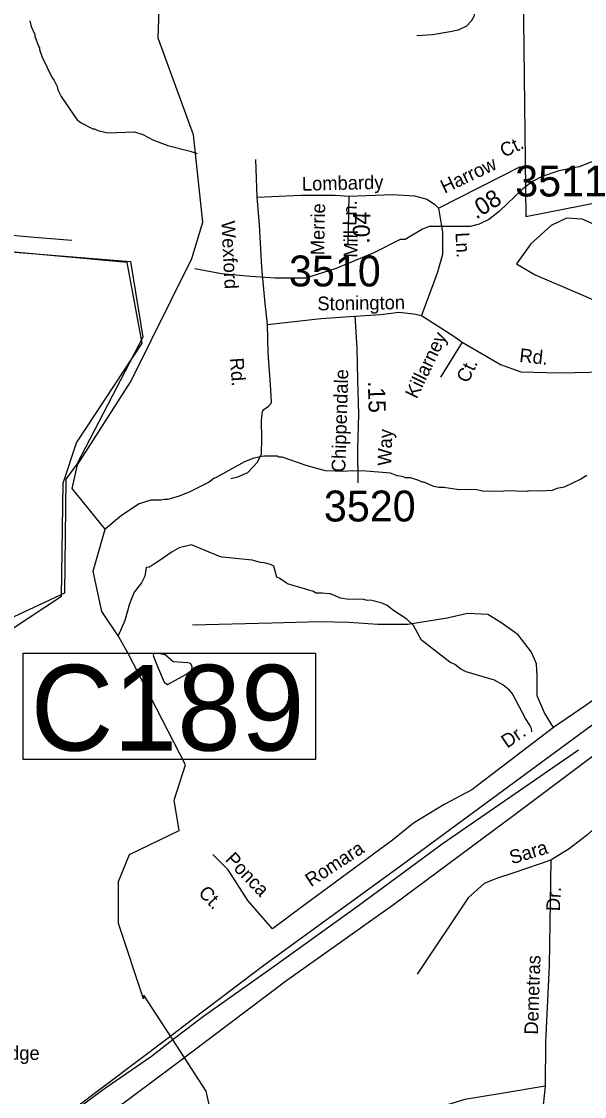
# Model space of a CAD drawing. Extents: x 1551653 to 1702041, y 811336 to 920032.
# Drawn here: x 1599087 to 1601782, y 841407 to 846549 of the extents above; entities that cross this region are included whole.
import ezdxf

# ---------------------------------------------------------------- set-up
doc = ezdxf.new("R2010")
doc.units = 0
for name, color, linetype in [('Old_Level_10', 7, 'Continuous'), ('Old_Level_11', 7, 'Continuous'), ('Old_Level_17', 7, 'Continuous'), ('Old_Level_27', 7, 'Continuous'), ('Old_Level_3', 7, 'Continuous'), ('Old_Level_31', 7, 'Continuous'), ('Old_Level_32', 7, 'Continuous'), ('Old_Level_35', 7, 'Continuous'), ('Old_Level_48', 7, 'Continuous'), ('Old_Level_49', 7, 'Continuous'), ('Old_Level_50', 7, 'Continuous'), ('Old_Level_59', 7, 'Continuous'), ('Old_Level_62', 7, 'Continuous'), ('Old_Level_8', 7, 'Continuous')]:
    doc.layers.add(name, color=color, linetype=linetype)

msp = doc.modelspace()

# ---------------------------------------------------------------- linework, layer by layer
at = {"layer": 'Old_Level_27'}
for points in [[(1599818.792, 841557.187), (1600350.642, 841958.677), (1600867.282, 842325.854), (1601449.576, 842758.055), (1601878.448, 843077.784), (1602246.591, 843349.227), (1602589.305, 843620.252), (1603002.773, 843931.569), (1603315.85, 844163.32), (1603639.124, 844396.237), (1604098.018, 844743.863), (1604791.26, 845249.526), (1605821.087, 846004.619), (1606087.049, 846203.979), (1606465.786, 846478.61), (1606516.8, 846516.752)], [(1603749.199, 844559.05), (1603350.936, 844269.724), (1602985.407, 844007.693), (1602205.248, 843461.795), (1601812.441, 843177.929), (1600912.848, 842516.121), (1600254.489, 842037.883), (1599906.488, 841775.814), (1599790.188, 841685.644), (1598872.668, 840996.696), (1598523.52, 840738.735), (1598301.991, 840577.574)], [(1598352.903, 840476.76), (1598647.546, 840694.656), (1598988.5, 840943.574), (1599440.96, 841276.179), (1599818.792, 841557.187)]]:
    msp.add_lwpolyline(points, dxfattribs=at)
at = {"layer": 'Old_Level_3'}
for points in [[(1601415.986, 852845.775), (1601501.943, 845616.137), (1602955.314, 845900.654), (1605414.974, 846382.167), (1605415.157, 846382.211)], [(1601752.684, 843063.805), (1601100.618, 842614.331), (1600700.356, 842319.056), (1600292.713, 842026.241), (1599958.068, 841790.021), (1599820.273, 841684.214)], [(1599820.273, 841684.214), (1599709.545, 841598.913), (1599489.729, 841446.354), (1599029.592, 841109.248), (1598642.454, 840827.917), (1598331.595, 840589.236)]]:
    msp.add_lwpolyline(points, dxfattribs=at)
at = {"layer": 'Old_Level_31'}
for p, q in [((1600350.642, 841958.677), (1600350.642, 841958.677)), ((1599906.488, 841775.814), (1599906.488, 841775.814)), ((1599830.588, 841649.215), (1599830.588, 841649.215))]:
    msp.add_line(p, q, dxfattribs=at)
msp.add_lwpolyline([(1599095.384, 843527.609), (1600493.97, 843527.609), (1600493.97, 843019.199), (1599095.384, 843019.199), (1599095.384, 843527.609)], dxfattribs=at)
at = {"layer": 'Old_Level_32'}
for p, q in [((1601082.635, 845655.201), (1601476.067, 845855.039)), ((1600654.249, 845712.773), (1600649.443, 845484.801))]:
    msp.add_line(p, q, dxfattribs=at)
msp.add_lwpolyline([(1600683.186, 845139.294), (1600692.085, 844988.425), (1600695.165, 844834.479), (1600699.998, 844668.285), (1600694.916, 844506.497), (1600696.995, 844341.552)], dxfattribs=at)
at = {"layer": 'Old_Level_35'}
for p, q in [((1600214.713, 845708.623), (1600208.783, 845888.675)), ((1601196.484, 845015.479), (1601093.373, 844847.056))]:
    msp.add_line(p, q, dxfattribs=at)
for points in [[(1601750.137, 846777.976), (1601608.195, 846774.652), (1601500.498, 846782.641), (1601414.806, 846790.18), (1601356.542, 846788.563), (1601316.745, 846779.964), (1601284.255, 846756.611), (1601265.843, 846726.968), (1601254.99, 846685.164), (1601257.49, 846601.267), (1601252.723, 846573.347), (1601240.433, 846549.584), (1601218.143, 846526.021), (1601177.733, 846506.831), (1601139.564, 846499.4), (1601055.424, 846484.899), (1600979.492, 846480.434)], [(1600214.713, 845708.623), (1600424.28, 845718.517), (1600588.374, 845718.517), (1600654.249, 845712.773)], [(1600264.523, 845100.157), (1600254.349, 845200.42), (1600237.633, 845372.657), (1600227.364, 845576.58), (1600214.713, 845708.623)], [(1600654.249, 845712.773), (1600865.161, 845720.495), (1600967.967, 845714.559), (1601027.278, 845698.731), (1601064.842, 845674.987), (1601082.635, 845655.201)], [(1601082.635, 845655.201), (1601102.405, 845540.444), (1601102.405, 845433.599), (1601076.704, 845344.563), (1601001.576, 845142.747)], [(1602421.983, 845394.084), (1602287.175, 845398.323), (1602225.886, 845410.195), (1601911.537, 845540.781), (1601771.166, 845604.096), (1601696.039, 845608.053), (1601622.888, 845572.438), (1601526.013, 845485.381), (1601456.816, 845390.409), (1601545.784, 845336.986), (1601755.35, 845247.95), (1601964.917, 845156.935), (1602006.435, 845103.513), (1602026.205, 845032.284), (1602020.274, 844949.182), (1602020.078, 844875.734)], [(1598478.602, 845560.77), (1598575.179, 845557.702), (1598792.862, 845546.963), (1598952.291, 845534.689), (1599148.512, 845517.813), (1599327.871, 845502.471)], [(1600264.523, 845100.157), (1600519.984, 845128.756), (1600683.186, 845139.294)], [(1600683.186, 845139.294), (1600806.904, 845147.196), (1600893.77, 845157.734), (1600964.842, 845149.831), (1601001.576, 845142.747)], [(1601001.576, 845142.747), (1601151.735, 845047.092), (1601196.484, 845015.479)], [(1600089.097, 844363.702), (1600123.067, 844371.219), (1600171.518, 844392.245), (1600216.337, 844441.366), (1600236.954, 844480.969), (1600238.454, 844554.981), (1600235.954, 844638.879), (1600238.644, 844672.842), (1600240.885, 844684.604), (1600243.575, 844688.951), (1600247.053, 844692.684), (1600269.179, 844708.245), (1600280.422, 844720.024), (1600283.585, 844727.963), (1600279.09, 844812.1), (1600267.968, 844964.213), (1600264.523, 845100.157)], [(1601196.484, 845015.479), (1601380.745, 844907.471), (1601478.139, 844873.224), (1601662.4, 844867.956), (1602020.078, 844875.734)], [(1602744.309, 843955.252), (1602274.47, 843624.365), (1601790.709, 843279.547), (1601634.096, 843171.574)], [(1601634.096, 843171.574), (1601590.641, 843242.75), (1601555.838, 843322.859), (1601555.838, 843416.9), (1601552.358, 843476.111), (1601527.996, 843531.84), (1601465.35, 843615.432), (1601381.823, 843674.643), (1601319.178, 843712.956), (1601221.73, 843716.439), (1601124.282, 843695.541), (1600936.346, 843664.194), (1600793.654, 843664.194), (1600654.443, 843674.643), (1600515.231, 843678.126), (1600285.532, 843671.16), (1599906.181, 843660.711)], [(1601634.096, 843171.574), (1601242.817, 842874.002), (1601110.565, 842804.342), (1600964.394, 842713.783), (1600863.465, 842633.674), (1600438.87, 842320.203), (1600289.217, 842208.747)], [(1602080.396, 842799.404), (1601987.563, 842799.404), (1601948.475, 842789.624), (1601889.843, 842743.171), (1601792.123, 842655.155), (1601709.062, 842591.587), (1601621.114, 842537.8)], [(1600289.217, 842208.747), (1600170.887, 842344.584), (1600076.919, 842490.87), (1600003.834, 842564.013)], [(1601621.114, 842537.8), (1601443.568, 842477.057), (1601360.507, 842450.164), (1601301.875, 842425.714), (1601226.142, 842357.257), (1600981.843, 841992.966)], [(1601621.114, 842537.8), (1601612.273, 842033.751), (1601595.715, 841667.092), (1601593.595, 841457.281)], [(1601593.595, 841457.281), (1601384.555, 841422.065), (1601208.63, 841393.064), (1601053.402, 841345.419), (1600900.244, 841258.416), (1600710.895, 841130.836), (1600657.083, 841083.191)], [(1601593.595, 841457.281), (1601583.247, 841351.634), (1601550.132, 841237.7), (1601488.04, 841161.054), (1601318.324, 841076.122)]]:
    msp.add_lwpolyline(points, dxfattribs=at)
at = {"layer": 'Old_Level_48'}
msp.add_lwpolyline([(1599017.692, 845448.129), (1599608.607, 845401.088), (1599669.041, 845038.198), (1599351.766, 844431.307), (1599299.719, 844359.461), (1599293.004, 843815.126), (1598974.102, 843666.245)], dxfattribs=at)
at = {"layer": 'Old_Level_49'}
msp.add_lwpolyline([(1599040.12, 843641.886), (1599278.718, 843799.487), (1599287.721, 844339.83), (1599350.747, 844533.453), (1599665.876, 845010.758), (1599593.846, 845396.61), (1599017.692, 845448.129)], dxfattribs=at)
at = {"layer": 'Old_Level_50'}
msp.add_line((1599849.474, 841629.357), (1599849.474, 841629.357), dxfattribs=at)
at = {"layer": 'Old_Level_59'}
msp.add_lwpolyline([(1600086.392, 840920.142), (1599971.724, 841432.753), (1599830.588, 841649.215), (1599672.613, 841891.464), (1599671.753, 841874.285), (1599551.797, 842234.562), (1599551.277, 842435.022), (1599604.788, 842565.087), (1599841.768, 842679.851), (1599818.61, 842824.041), (1599872.345, 842993.538), (1599597.144, 843529.102), (1599549.967, 843610.247), (1599471.662, 843727.295), (1599430.161, 843919.557), (1599488.271, 844120.277), (1599329.664, 844314.462), (1599355.603, 844428.778), (1599611.61, 844827.451), (1599902.682, 845415.643), (1599954.662, 845588.605), (1599910.679, 846006.398), (1599741.613, 846469.406), (1599754.634, 846833.476)], dxfattribs=at)
at = {"layer": 'Old_Level_62'}
for points in [[(1599128.2, 846551.324), (1599133.839, 846525.231), (1599151.268, 846486.989), (1599151.166, 846478.992), (1599168.493, 846430.754), (1599174.337, 846422.705), (1599174.234, 846414.708), (1599185.82, 846378.568), (1599232.469, 846281.937), (1599244.157, 846265.737), (1599257.793, 846237.594), (1599261.586, 846221.549), (1599277.17, 846189.305), (1599351.604, 846080.319), (1599373.34, 846064.018), (1599428.909, 846035.208), (1599436.906, 846035.106), (1599452.797, 846026.903), (1599500.677, 846016.241), (1599628.629, 846020.444), (1599668.41, 846007.884), (1599716.084, 845983.227), (1599787.647, 845956.263), (1599895.197, 845928.734), (1599928.416, 845917.456)], [(1602101.763, 845969.745), (1602063.931, 845966.618), (1601994.11, 845947.343), (1601757.173, 845853.224), (1601659.055, 845834.257), (1601579.803, 845806.831), (1601533.461, 845783.763), (1601487.119, 845747.673), (1601373.828, 845639.201), (1601323.898, 845601.984), (1601277.658, 845580.095), (1601235.11, 845568.765), (1601039.285, 845567.433), (1601006.067, 845556.001), (1600924.149, 845506.174), (1600899.337, 845505.302), (1600773.64, 845441.787), (1600588.786, 845365.969), (1600446.787, 845321.524), (1600301.61, 845320.807), (1600183.808, 845329.265), (1600044.783, 845342.593), (1599917.445, 845365.098)], [(1601792.954, 844376.593), (1601764.76, 844359.01), (1601684.277, 844322.151), (1601650.238, 844314.616), (1601628.092, 844304.927), (1601572.011, 844301.698), (1601514.083, 844304.517), (1601508.034, 844300.621), (1601404.175, 844304.056), (1601388.181, 844300.262), (1601356.193, 844302.723), (1601300.214, 844301.493), (1601260.331, 844310.053), (1601180.361, 844309.182), (1601108.593, 844320.152), (1601084.602, 844320.511), (1601060.713, 844324.869), (1601012.936, 844345.527), (1601004.939, 844345.63), (1600989.15, 844353.832), (1600949.267, 844366.392), (1600925.276, 844366.699), (1600909.385, 844372.953), (1600885.496, 844375.26), (1600853.611, 844387.717), (1600717.866, 844399.61), (1600677.881, 844398.175), (1600669.884, 844400.276), (1600629.899, 844396.842), (1600542.034, 844400.071), (1600454.374, 844423.294), (1600335.034, 844464.919), (1600319.04, 844465.175), (1600311.043, 844469.276), (1600247.067, 844470.148), (1600198.982, 844460.818), (1600154.793, 844443.44), (1600019.869, 844367.365), (1600007.771, 844363.521), (1599985.523, 844345.835), (1599892.942, 844299.135), (1599842.704, 844277.86), (1599788.57, 844262.584), (1599770.526, 844262.84), (1599756.479, 844259.047), (1599706.549, 844259.765), (1599650.365, 844242.54), (1599565.576, 844185.741), (1599488.271, 844120.277)], [(1601530.385, 843150.535), (1601528.54, 843166.58), (1601520.85, 843182.677), (1601499.217, 843214.973), (1601436.881, 843333.8), (1601423.143, 843349.999), (1601391.565, 843376.451), (1601351.887, 843399.007), (1601216.45, 843438.889), (1601190.716, 843451.244), (1601160.984, 843473.646), (1601137.095, 843483.95), (1601002.683, 843589.808), (1600963.621, 843660.346), (1600932.043, 843690.796), (1600868.682, 843731.653), (1600837.001, 843756.105), (1600813.215, 843766.409), (1600757.441, 843781.173), (1600741.447, 843779.43), (1600725.453, 843783.634), (1600677.573, 843786.299), (1600653.48, 843784.659), (1600613.597, 843791.221), (1600565.923, 843811.879), (1600557.926, 843811.982), (1600528.916, 843814.986), (1600496.041, 843814.986), (1600485.082, 843822.298), (1600360.887, 843858.859), (1600324.359, 843884.451), (1600309.748, 843891.763), (1600295.869, 843943.574), (1600279.977, 843951.827), (1600248.194, 843960.234), (1600232.2, 843960.491), (1600192.318, 843973.05), (1600048.679, 843987.045), (1600032.685, 843991.249), (1599900.635, 844045.319), (1599842.19, 844030.694), (1599809.315, 844012.414), (1599747.218, 843968.541), (1599728.953, 843957.573), (1599699.731, 843939.293), (1599684.299, 843937.641), (1599678.096, 843895.473), (1599661.692, 843863.742), (1599626.676, 843818.643), (1599604.759, 843763.802), (1599582.842, 843683.368), (1599549.967, 843610.247)], [(1599737.922, 843463.752), (1599770.628, 843388.498), (1599786.109, 843377.169), (1599877.153, 843427.151), (1599902.682, 843447.348), (1599904.322, 843463.752), (1599896.633, 843478.362), (1599882.894, 843481.848), (1599813.381, 843485.59), (1599775.754, 843519.937), (1599732.283, 843528.241), (1599721.518, 843525.371), (1599718.032, 843516.861), (1599737.922, 843463.752)]]:
    msp.add_lwpolyline(points, dxfattribs=at)

# ---------------------------------------------------------------- texts
at = {"layer": 'Old_Level_10'}
for s, rotation, p in [('Lombardy', 1.321872, (1600430.2, 845739.279)), ('Wexford', 272.882817, (1600043.889, 845593.9)), ('Ln.', 273.022878, (1601164.573, 845538.885)), ('Stonington', 0.844992, (1600504.064, 845166.856)), ('Killarney', 64.290278, (1600979.498, 844740.195)), ('Rd.', 354.048222, (1601468.201, 844920.552)), ('Rd.', 274.181858, (1600085.026, 844938.318)), ('Ct.', 64.290278, (1601224.562, 844815.561)), ('Dr.', 34.521917, (1601412.042, 843070.332)), ('Romara', 33.108508, (1600472.691, 842407.312)), ('Sara', 16.981625, (1601434.731, 842516.985)), ('Ponca', 313.948106, (1600058.802, 842537.208)), ('Ct.', 313.948106, (1599929.95, 842377.366)), ('Dr.', 87.02675, (1601663.79, 842292.215)), ('Demetras', 88.122933, (1601559.307, 841702.203)), ('Bluffridge', 0.030808, (1598803.992, 841582.013))]:
    msp.add_text(s, height=65.6167, rotation=rotation, dxfattribs=at).set_placement(p)
at = {"layer": 'Old_Level_11'}
for s, height, rotation, p in [('Ct.', 65.6167, 25.329597, (1601396.651, 845896.933)), ('Harrow', 65.6167, 25.329597, (1601112.561, 845724.447)), ('Merrie', 65.6167, 88.919933, (1600536.262, 845430.242)), ('Ln.', 65.6167, 88.919933, (1600690.582, 845571.371)), ('Mill', 65.6167, 88.919933, (1600695.274, 845418.594)), ('Chippendale', 65.61666, 88.200839, (1600636.848, 844392.199)), ('Way', 65.6167, 88.200839, (1600857.272, 844422.981))]:
    msp.add_text(s, height=height, rotation=rotation, dxfattribs=at).set_placement(p)
at = {"layer": 'Old_Level_17'}
for s, rotation, p in [('.08', 32.318989, (1601263.819, 845600.573)), ('.04', 88.792194, (1600753.796, 845485.69)), ('.15', 271.665606, (1600745.083, 844828.354))]:
    msp.add_text(s, height=82.0208, rotation=rotation, dxfattribs=at).set_placement(p)
at = {"layer": 'Old_Level_31'}
msp.add_text('C189', height=410.1042, dxfattribs=at).set_placement((1599131.425, 843061.457))
at = {"layer": 'Old_Level_8'}
for s, p in [('3511', (1601450.393, 845711.866)), ('3510', (1600367.849, 845281.686)), ('3520', (1600534.831, 844157.485))]:
    msp.add_text(s, height=147.6375, dxfattribs=at).set_placement(p)

doc.saveas('drawing.dxf')
